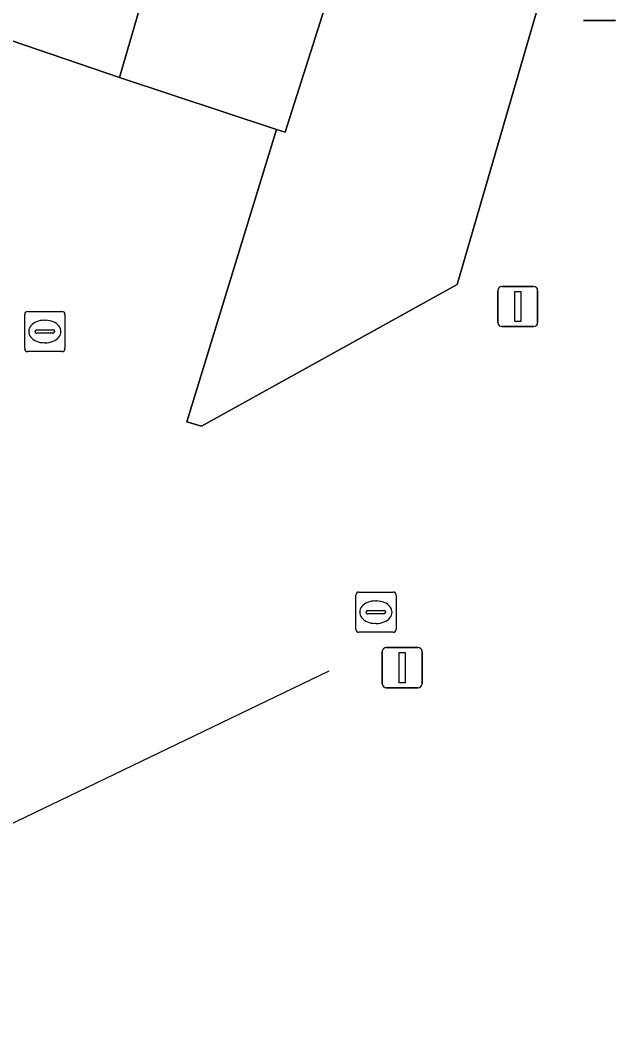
# Model space of a CAD drawing. Extents: x 162172 to 163187, y 382874 to 383685.
# Drawn here: x 163001.55 to 163016.48, y 383590.42 to 383615.82 of the extents above; entities that cross this region are included whole.
import ezdxf

# ---------------------------------------------------------------- set-up
doc = ezdxf.new("R2010")
doc.units = 0
for name, color, linetype in [('IMGEO_Kolk', 7, 'Continuous'), ('IMGEO_Lichtmast', 7, 'Continuous'), ('IMGEO_Lijnafwatering', 7, 'Continuous'), ('IMGEO_Pand', 7, 'Continuous'), ('IMGEO_Rioolput', 7, 'Continuous'), ('IMGEO_Voetgangersgebied_open', 7, 'Continuous')]:
    doc.layers.add(name, color=color, linetype=linetype)

msp = doc.modelspace()

# ---------------------------------------------------------------- linework, layer by layer
at = {"layer": 'IMGEO_Kolk'}
for p, q in [((163001.652, 383607.658), (163001.652, 383608.51)), ((163001.727, 383608.584), (163002.579, 383608.584)), ((163002.653, 383608.51), (163002.653, 383607.658)), ((163002.14, 383608.364), (163002.165, 383608.364)), ((163001.911, 383608.078), (163001.911, 383608.09)), ((163002.349, 383608.041), (163001.951, 383608.041)), ((163001.954, 383608.127), (163002.352, 383608.127)), ((163002.395, 383608.09), (163002.395, 383608.078)), ((163002.163, 383607.804), (163002.138, 383607.804)), ((163002.579, 383607.584), (163001.727, 383607.584))]:
    msp.add_line(p, q, dxfattribs=at)
for points in [[(163001.652, 383607.658), (163001.652, 383608.51)], [(163001.727, 383608.584), (163002.579, 383608.584)], [(163002.653, 383608.51), (163002.653, 383607.658)], [(163002.579, 383607.584), (163001.727, 383607.584)]]:
    msp.add_lwpolyline(points, dxfattribs=at)
for centre, radius, start, end in [((163001.729, 383608.508), 0.0765, 91.552, 178.448), ((163001.729, 383608.508), 0.0765, 91.552, 178.448), ((163002.577, 383608.508), 0.0765, 1.552, 88.448), ((163002.577, 383608.508), 0.0765, 1.552, 88.448), ((163001.951, 383608.087), 0.0403, 85.8775, 175.7526), ((163001.948, 383608.077), 0.0366, 178.938, 274.7102), ((163002.352, 383608.084), 0.043, 264.8664, 352.4533), ((163002.356, 383608.089), 0.0386, 1.7309, 96.639), ((163001.729, 383607.66), 0.0765, 181.552, 268.448), ((163001.729, 383607.66), 0.0765, 181.552, 268.448), ((163002.577, 383607.66), 0.0765, 271.552, 358.448), ((163002.577, 383607.66), 0.0765, 271.552, 358.448)]:
    msp.add_arc(centre, radius, start, end, dxfattribs=at)
for centre, major_axis, ratio, start_param, end_param in [((163002.139, 383608.084), (-0.387, 0.002), 0.722429, 4.712389, 7.853982), ((163002.164, 383608.084), (-0.39, 0.002), 0.717154, 1.570796, 4.712389)]:
    msp.add_ellipse(centre, major_axis=major_axis, ratio=ratio, start_param=start_param, end_param=end_param, dxfattribs=at)
at = {"layer": 'IMGEO_Lichtmast'}
for p, q in [((163016.347, 383615.823), (163015.557, 383615.823)), ((163015.557, 383615.823), (163016.347, 383615.823)), ((163013.523, 383609.206), (163014.313, 383609.206)), ((163014.313, 383609.206), (163013.523, 383609.206)), ((163013.423, 383608.306), (163013.423, 383609.106)), ((163013.423, 383609.106), (163013.423, 383608.306)), ((163014.413, 383609.106), (163014.413, 383608.306)), ((163014.413, 383608.306), (163014.413, 383609.106)), ((163014.313, 383608.206), (163013.523, 383608.206)), ((163013.523, 383608.206), (163014.313, 383608.206)), ((163010.546, 383599.323), (163010.546, 383600.123)), ((163010.546, 383600.123), (163010.546, 383599.323)), ((163010.646, 383600.223), (163011.436, 383600.223)), ((163011.436, 383600.223), (163010.646, 383600.223)), ((163011.536, 383600.123), (163011.536, 383599.323)), ((163011.536, 383599.323), (163011.536, 383600.123)), ((163011.436, 383599.223), (163010.646, 383599.223)), ((163010.646, 383599.223), (163011.436, 383599.223))]:
    msp.add_line(p, q, dxfattribs=at)
for points in [[(163013.843, 383609.081), (163013.993, 383609.081), (163013.993, 383608.331), (163013.843, 383608.331), (163013.843, 383609.081)], [(163010.966, 383600.098), (163011.116, 383600.098), (163011.116, 383599.348), (163010.966, 383599.348), (163010.966, 383600.098)]]:
    msp.add_lwpolyline(points, dxfattribs=at)
for centre, start, end in [((163013.523, 383609.106), 90, 180), ((163013.523, 383609.106), 90, 180), ((163014.313, 383609.106), 0, 90), ((163014.313, 383609.106), 360, 90), ((163013.523, 383608.306), 180, 270), ((163013.523, 383608.306), 180, 270), ((163014.313, 383608.306), 270, 0), ((163014.313, 383608.306), 270, 0), ((163010.646, 383600.123), 90, 180), ((163010.646, 383600.123), 90, 180), ((163011.436, 383600.123), 0, 90), ((163011.436, 383600.123), 360, 90), ((163010.646, 383599.323), 180, 270), ((163010.646, 383599.323), 180, 270), ((163011.436, 383599.323), 270, 0), ((163011.436, 383599.323), 270, 0)]:
    msp.add_arc(centre, 0.1, start, end, dxfattribs=at)
at = {"layer": 'IMGEO_Lijnafwatering'}
msp.add_lwpolyline([(163009.217, 383599.633), (162989.849, 383590.318)], dxfattribs=at)
at = {"layer": 'IMGEO_Pand'}
for points in [[(163023.648, 383647.852), (163021.221, 383648.55), (163018.894, 383640.719), (163019.937, 383640.413), (163018.335, 383634.953), (163014.424, 383636.168), (163014.335, 383635.868), (163013.354, 383632.574), (163013.947, 383632.392), (163013.428, 383630.704), (163010.48, 383621.116), (163010.68, 383621.052), (163008.128, 383613.042), (163007.918, 383613.111), (163005.688, 383605.839), (163006.046, 383605.732), (163012.412, 383609.254)], [(163006.337, 383622.416), (163000.555, 383624.231), (163000.444, 383623.883), (163000, 383624.027), (162997.567, 383616.612), (163004.007, 383614.404)], [(163010.48, 383621.116), (163006.337, 383622.416), (163004.007, 383614.404), (163007.918, 383613.111), (163008.128, 383613.042), (163010.68, 383621.052)]]:
    msp.add_lwpolyline(points, close=True, dxfattribs=at)
at = {"layer": 'IMGEO_Rioolput'}
for p, q in [((163009.963, 383601.602), (163010.815, 383601.602)), ((163009.888, 383600.676), (163009.888, 383601.528)), ((163010.376, 383601.382), (163010.401, 383601.382)), ((163010.889, 383601.528), (163010.889, 383600.676)), ((163010.147, 383601.096), (163010.147, 383601.108)), ((163010.19, 383601.145), (163010.588, 383601.145)), ((163010.631, 383601.108), (163010.631, 383601.096)), ((163010.585, 383601.059), (163010.187, 383601.059)), ((163010.399, 383600.822), (163010.374, 383600.822)), ((163010.815, 383600.602), (163009.963, 383600.602))]:
    msp.add_line(p, q, dxfattribs=at)
for points in [[(163009.963, 383601.602), (163010.815, 383601.602)], [(163009.888, 383600.676), (163009.888, 383601.528)], [(163010.889, 383601.528), (163010.889, 383600.676)], [(163010.815, 383600.602), (163009.963, 383600.602)]]:
    msp.add_lwpolyline(points, dxfattribs=at)
for centre, radius, start, end in [((163009.965, 383601.526), 0.0765, 91.552, 178.448), ((163009.965, 383601.526), 0.0765, 91.552, 178.448), ((163010.813, 383601.526), 0.0765, 1.552, 88.448), ((163010.813, 383601.526), 0.0765, 1.552, 88.448), ((163010.187, 383601.105), 0.0403, 85.8775, 175.7526), ((163010.184, 383601.095), 0.0366, 178.938, 274.7102), ((163010.588, 383601.102), 0.043, 264.8664, 352.4533), ((163010.592, 383601.107), 0.0386, 1.7309, 96.639), ((163009.965, 383600.678), 0.0765, 181.552, 268.448), ((163009.965, 383600.678), 0.0765, 181.552, 268.448), ((163010.813, 383600.678), 0.0765, 271.552, 358.448), ((163010.813, 383600.678), 0.0765, 271.552, 358.448)]:
    msp.add_arc(centre, radius, start, end, dxfattribs=at)
for centre, major_axis, ratio, start_param, end_param in [((163010.375, 383601.102), (-0.387, 0.002), 0.722429, 4.712389, 7.853982), ((163010.4, 383601.102), (-0.39, 0.002), 0.717154, 1.570796, 4.712389)]:
    msp.add_ellipse(centre, major_axis=major_axis, ratio=ratio, start_param=start_param, end_param=end_param, dxfattribs=at)
at = {"layer": 'IMGEO_Voetgangersgebied_open'}
msp.add_lwpolyline([(163023.648, 383647.852), (163012.412, 383609.254), (163006.046, 383605.732), (163005.688, 383605.839), (163007.918, 383613.111), (163004.007, 383614.404), (162997.567, 383616.612), (162996.495, 383616.979), (162985.325, 383620.803), (162984.986, 383620.655)], dxfattribs=at)

doc.saveas('drawing.dxf')
